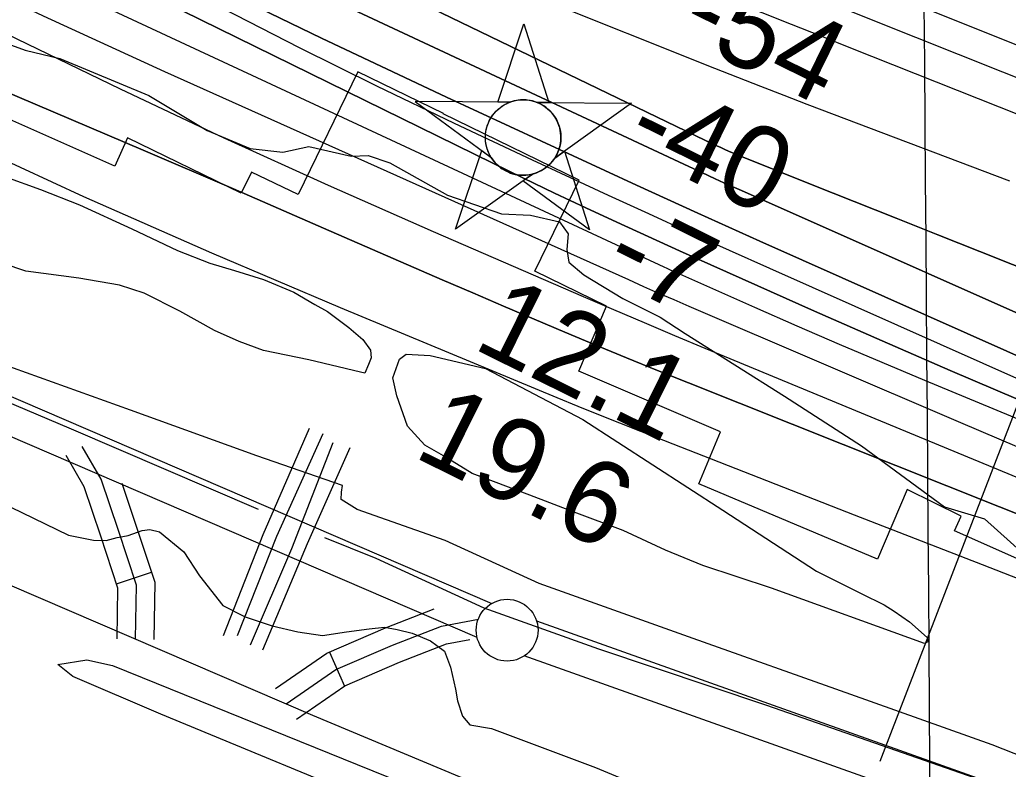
# Model space of a CAD drawing. Extents: x 3535183 to 3573198, y 534952 to 560562.
# Drawn here: x 3554433 to 3555233, y 545059 to 545666 of the extents above; entities that cross this region are included whole.
import ezdxf

# ---------------------------------------------------------------- set-up
doc = ezdxf.new("R2010")
doc.units = 0
for name, color, linetype in [('V-CHAN-NAID', 7, 'Continuous'), ('V-FLOD-BASE', 7, 'Continuous'), ('V-GRID-MAJR', 7, 'Continuous'), ('V-LEVE-TOET', 7, 'Continuous'), ('V-RIVR-EDGE', 7, 'Continuous'), ('V-RIVR-RANG', 7, 'Continuous'), ('V-ROAD-CNTR', 7, 'Continuous'), ('V-RRAP-RVMT', 7, 'Continuous'), ('V-SITE-VEGE', 7, 'Continuous'), ('V-SURV-LINE', 7, 'Continuous'), ('V-TOPO-DPTH', 7, 'Continuous'), ('V-TOPO-MAJR', 7, 'Continuous'), ('V-TOPO-MINR', 7, 'Continuous'), ('V-TOPO-WATR', 7, 'Continuous'), ('V-UTIL-LINE', 7, 'Continuous')]:
    doc.layers.add(name, color=color, linetype=linetype)

msp = doc.modelspace()

# ---------------------------------------------------------------- linework, layer by layer
at = {"layer": 'V-CHAN-NAID'}
for points in [[(3554829.15, 545599.25), (3554819.57, 545599.32), (3554840.69, 545662.8), (3554860.92, 545599.02), (3554851.33, 545599.09), (3554849.75, 545599.67), (3554847.66, 545600.29), (3554845.62, 545600.74), (3554843.58, 545601.05), (3554842.42, 545601.16), (3554840.88, 545601.24), (3554839.16, 545601.24), (3554837.79, 545601.17), (3554835.88, 545600.97), (3554834.52, 545600.75), (3554832.73, 545600.37), (3554831.2, 545599.95), (3554830.17, 545599.62)], [(3554829.15, 545599.25), (3554752.66, 545599.79), (3554814.23, 545554.39), (3554813.12, 545556.3), (3554812.31, 545557.93), (3554811.48, 545559.9), (3554810.78, 545561.95), (3554810.42, 545563.27), (3554810.06, 545564.9), (3554809.81, 545566.34), (3554809.63, 545567.94), (3554809.52, 545569.68), (3554809.51, 545571.26), (3554809.61, 545573.33), (3554809.8, 545574.95), (3554810.19, 545577.15), (3554810.67, 545579.08), (3554811.27, 545580.96), (3554811.93, 545582.64), (3554812.65, 545584.23), (3554813.47, 545585.77), (3554814.53, 545587.5), (3554815.56, 545588.97), (3554816.56, 545590.24), (3554817.56, 545591.39), (3554818.87, 545592.73), (3554819.92, 545593.69), (3554821.64, 545595.09), (3554822.85, 545595.96), (3554824.54, 545597.03), (3554826.27, 545597.97), (3554827.71, 545598.66)], [(3554851.33, 545599.09), (3554927.82, 545598.55), (3554865.62, 545554.03), (3554866.53, 545555.52), (3554867.51, 545557.36), (3554868.22, 545558.95), (3554868.96, 545560.9), (3554869.51, 545562.69), (3554869.91, 545564.33), (3554870.27, 545566.34), (3554870.45, 545567.91), (3554870.58, 545570.12), (3554870.55, 545572.18), (3554870.36, 545574.4), (3554870.09, 545576.16), (3554869.6, 545578.39), (3554868.96, 545580.53), (3554868.21, 545582.51), (3554867.56, 545583.95), (3554866.56, 545585.87), (3554865.49, 545587.59), (3554864.28, 545589.29), (3554863.02, 545590.83), (3554861.75, 545592.2), (3554860.12, 545593.73), (3554858.37, 545595.14), (3554856.69, 545596.32), (3554854.8, 545597.45), (3554853.33, 545598.21)], [(3554847.59, 545541.12), (3554785.39, 545496.6), (3554806.51, 545560.08), (3554814.23, 545554.39), (3554814.86, 545553.43), (3554816.25, 545551.57), (3554817.46, 545550.15), (3554818.93, 545548.65), (3554820.31, 545547.4), (3554821.77, 545546.24), (3554823.17, 545545.26), (3554824.85, 545544.22), (3554826.56, 545543.31), (3554828.35, 545542.5), (3554829.8, 545541.94), (3554831.43, 545541.41), (3554833.65, 545540.85), (3554835.19, 545540.56), (3554837.21, 545540.3), (3554838.75, 545540.2), (3554840.61, 545540.18), (3554842.3, 545540.26), (3554844.01, 545540.43), (3554845.91, 545540.74)], [(3554865.62, 545554.03), (3554873.42, 545559.61), (3554893.64, 545495.83), (3554839.79, 545535.54), (3554847.59, 545541.12), (3554849.25, 545541.6), (3554850.87, 545542.16), (3554853.02, 545543.07), (3554854.76, 545543.95), (3554856.63, 545545.07), (3554858.36, 545546.28), (3554859.92, 545547.53), (3554861.2, 545548.69), (3554862.59, 545550.11), (3554863.79, 545551.52), (3554864.91, 545552.99)]]:
    msp.add_lwpolyline(points, close=True, dxfattribs=at)
msp.add_circle((3554840.04, 545570.71), 30.54, dxfattribs=at)
at = {"layer": 'V-FLOD-BASE'}
for points in [[(3554625.86, 545269.45), (3554474.4, 545334.53), (3554329.85, 545395.96), (3554264.93, 545423.48), (3554165.43, 545467.41), (3554097.16, 545501.98)], [(3555222.85, 545046.01), (3555037.33, 545110.9), (3554901.19, 545156.46), (3554808.45, 545189.78), (3554721.09, 545229.97), (3554679.52, 545246.53)]]:
    msp.add_lwpolyline(points, dxfattribs=at)
at = {"layer": 'V-GRID-MAJR'}
msp.add_spline([(3555204.18, 540472.4), (3555158.36, 546529.79), (3555112.52, 552590.65), (3555066.68, 558651.52), (3555066.66, 558654.97)], degree=3, dxfattribs=at)
at = {"layer": 'V-LEVE-TOET'}
for points in [[(3555331.27, 545034.97), (3555219.55, 545079.15), (3555105.14, 545119.9), (3554977.72, 545165.27), (3554852.91, 545209.72), (3554776.78, 545244.45), (3554705.7, 545269.47), (3554692.77, 545277.59), (3554692.9, 545283.7), (3554693.88, 545288.92), (3554624.52, 545313.03), (3554522.25, 545350.03), (3554395.71, 545395.39)], [(3554396.79, 545285.17), (3554472.12, 545248.66), (3554492.15, 545244.76), (3554502.64, 545244.54), (3554511.43, 545246.98), (3554516.02, 545247.81), (3554520.21, 545248.56), (3554531.66, 545252.69), (3554537.79, 545253.44), (3554545.62, 545251.54), (3554565.41, 545235.39), (3554578.13, 545215.9), (3554596.88, 545191.91), (3554615.05, 545182.79), (3554636.76, 545175.35), (3554657.65, 545170.56), (3554677.7, 545167.53), (3554697, 545170.63), (3554715.41, 545172.88), (3554727.68, 545174.38), (3554738.13, 545172.42), (3554750.32, 545169.54), (3554765.05, 545163.12), (3554770.12, 545159.45)], [(3554770.12, 545159.45), (3554776.25, 545155.02), (3554781.23, 545141.81), (3554785.24, 545124.24), (3554786.79, 545114.59), (3554790.92, 545102.26), (3554796.89, 545095.14), (3554814.32, 545092.17), (3554898.5, 545060.72), (3555059.77, 544993.6)]]:
    msp.add_lwpolyline(points, dxfattribs=at)
at = {"layer": 'V-RIVR-EDGE'}
msp.add_lwpolyline([(3554396.67, 545655.96), (3554436.86, 545641.45), (3554465.05, 545634.78), (3554537.02, 545604.58), (3554584.37, 545576.25), (3554619.16, 545561.76), (3554645.56, 545558.69), (3554666.59, 545563.44), (3554700.79, 545555.55), (3554714.6, 545556.12), (3554731.99, 545550.07), (3554778.75, 545524.14), (3554822.54, 545509.02), (3554845.95, 545507.77), (3554869.35, 545502.3), (3554876.53, 545492.68), (3554875.29, 545480.08), (3554877.07, 545469.87), (3554889.05, 545459.63), (3554920.82, 545440.34), (3554950.8, 545425.26), (3554971.18, 545412), (3555051.5, 545361.38), (3555113.83, 545321), (3555180.95, 545271.61), (3555213.34, 545261.92), (3555245.09, 545233.63)], dxfattribs=at)
at = {"layer": 'V-RIVR-RANG'}
msp.add_line((3555129.01, 545065.84), (3555495.63, 546017.67), dxfattribs=at)
at = {"layer": 'V-ROAD-CNTR'}
for p, q in [((3554510.87, 545209.52), (3554539.34, 545218.96)), ((3554683.42, 545154.18), (3554695.32, 545126.64))]:
    msp.add_line(p, q, dxfattribs=at)
for points in [[(3554034.21, 545377.78), (3554275.46, 545272.52), (3554669.54, 545102.99), (3554847.57, 545028.63)], [(3554526.39, 545164.57), (3554527.11, 545208.19), (3554512.38, 545252.61), (3554498.45, 545294), (3554483.17, 545320.67)], [(3554511.4, 545164.82), (3554512.07, 545205.89), (3554498.16, 545247.85), (3554484.7, 545287.82), (3554470.16, 545313.22)], [(3554541.39, 545164.32), (3554542.15, 545210.49), (3554526.61, 545257.36), (3554515.43, 545290.57)], [(3554639.59, 545124.56), (3554681.05, 545153.15), (3554728.53, 545173.66), (3554767.95, 545189.03)], [(3554648.1, 545112.21), (3554688.35, 545139.96), (3554734.23, 545159.78), (3554773.82, 545175.21), (3554803.91, 545180.9)], [(3554656.62, 545099.86), (3554695.65, 545126.78), (3554739.93, 545145.9), (3554777.97, 545160.73), (3554796.92, 545164.32)]]:
    msp.add_lwpolyline(points, dxfattribs=at)
at = {"layer": 'V-RRAP-RVMT'}
for points in [[(3555150.73, 545285.75), (3555126.83, 545229.41), (3554982.16, 545290.4), (3554999.7, 545332.34), (3554885.16, 545381.46), (3554907.6, 545434.23), (3554849.51, 545462.57), (3554885.41, 545536.2), (3554775.36, 545589.88), (3554775.53, 545590.21), (3554706.32, 545623.86), (3554657.85, 545524.51), (3554620.23, 545542.76), (3554611.84, 545525.61), (3554519.75, 545570.46), (3554509.56, 545547.51), (3554366.13, 545611.11)], [(3555682.36, 545031.56), (3555559.77, 545070.71), (3555565.13, 545087.31), (3555435.39, 545135.67), (3555437.76, 545142.04), (3555322.28, 545193.38), (3555322.17, 545193.14), (3555189.26, 545252.27), (3555194.68, 545264.3), (3555150.73, 545285.75)]]:
    msp.add_lwpolyline(points, dxfattribs=at)
at = {"layer": 'V-SITE-VEGE'}
msp.add_lwpolyline([(3554421.1, 545538.88), (3554449.26, 545528.62), (3554480.83, 545516.21), (3554523.33, 545496.66), (3554560.33, 545479.31), (3554586.42, 545469.09), (3554606.36, 545463.15), (3554629.74, 545455.75), (3554654.44, 545445.56), (3554671.53, 545435.53), (3554681.79, 545429.78), (3554698.83, 545416.99), (3554710.39, 545407.06), (3554716.44, 545398.64), (3554717.01, 545392.4), (3554714.82, 545386.91), (3554711.91, 545380.05), (3554708.47, 545380.81), (3554666.46, 545390.66), (3554629.95, 545398.32), (3554610.04, 545405.65), (3554590.15, 545414.35), (3554562.1, 545430.15), (3554533.34, 545444.57), (3554513.41, 545451.2), (3554480.31, 545456.72), (3554437.53, 545462.44), (3554400.42, 545474.95)], dxfattribs=at)
for points in [[(3555164.79, 545161.18), (3555041.17, 545205.9), (3554985.5, 545224.33), (3554955.3, 545236.71), (3554921.04, 545252.63), (3554881.2, 545267.28), (3554845.51, 545281.15), (3554798.82, 545298.71), (3554775.58, 545313.02), (3554760.54, 545321.63), (3554746.32, 545337.14), (3554737.83, 545361.53), (3554734.67, 545376.12), (3554739.82, 545391.24), (3554745.43, 545395.28), (3554764.79, 545394.19), (3554809.54, 545383.59), (3554888.27, 545342.55), (3555001.63, 545268.98), (3555077.42, 545219.69), (3555113.73, 545201.66), (3555132.22, 545192.29), (3555140.42, 545187.28), (3555152.7, 545178.72), (3555166.96, 545165.98), (3555167.59, 545162.51)], [(3554935.87, 544943.03), (3554546.65, 545103.94), (3554475.66, 545134.32), (3554463.47, 545144.22), (3554486.96, 545147.86), (3554507.52, 545143.31), (3554823.05, 545015.6), (3554943.06, 544958.03), (3554944.41, 544956.63)]]:
    msp.add_lwpolyline(points, close=True, dxfattribs=at)
at = {"layer": 'V-SURV-LINE'}
for points in [[(3553523.84, 545749.67), (3554814.65, 545193.56)], [(3554802.8, 545166), (3553511.99, 545722.11)], [(3554850.93, 545179.31), (3555673.32, 544886.34)], [(3555663.26, 544858.07), (3554840.86, 545151.04)]]:
    msp.add_lwpolyline(points, dxfattribs=at)
msp.add_circle((3554827.08, 545171.88), 25, dxfattribs=at)
at = {"layer": 'V-TOPO-DPTH'}
for points in [[(3555240.59, 545358.5), (3555185.55, 545382.07), (3555130.66, 545405.99), (3555075.87, 545430.14), (3555017.31, 545456.16), (3554991.9, 545467.53), (3554966.52, 545478.96), (3554941.19, 545490.51), (3554915.89, 545502.12), (3554890.66, 545513.89), (3554865.49, 545525.77), (3554840.4, 545537.83), (3554815.38, 545550.02), (3554061.26, 545920.46), (3554027.73, 545937.52), (3553994.53, 545955.18), (3553961.83, 545973.75), (3553929.46, 545992.93), (3553920.7, 545998.29), (3553884.62, 546021.2), (3553849.1, 546044.92), (3553814.4, 546069.83), (3553780.26, 546095.55), (3553013.25, 546694.02)], [(3555240.59, 545358.5), (3555185.55, 545382.07), (3555130.66, 545405.99), (3555075.87, 545430.14), (3555017.31, 545456.16), (3554991.9, 545467.53), (3554966.52, 545478.96), (3554941.19, 545490.51), (3554915.89, 545502.12), (3554890.66, 545513.89), (3554865.49, 545525.77), (3554840.4, 545537.83), (3554815.38, 545550.02), (3554061.26, 545920.46), (3554027.73, 545937.52), (3553994.53, 545955.18), (3553961.83, 545973.75), (3553929.46, 545992.93), (3553920.7, 545998.29), (3553884.62, 546021.2), (3553849.1, 546044.92), (3553814.4, 546069.83), (3553780.26, 546095.55), (3553013.25, 546694.02)], [(3553051.67, 546578.06), (3553949.77, 545925.35), (3553959.74, 545918.45), (3553969.89, 545911.86), (3553980.33, 545905.74), (3553990.96, 545899.92), (3554161.1, 545811.84), (3554257.34, 545763.04), (3554354.11, 545715.31), (3554451.66, 545669.21), (3554549.73, 545624.2), (3554925.26, 545455.62), (3554937.45, 545450.18), (3554949.66, 545444.79), (3554961.9, 545439.46), (3554974.15, 545434.17), (3555193.98, 545339.91), (3555316.35, 545287.99), (3555438.98, 545236.68), (3555562, 545186.31), (3555685.27, 545136.55), (3556000.9, 545010.53)], [(3553051.67, 546578.06), (3553949.77, 545925.35), (3553959.74, 545918.45), (3553969.89, 545911.86), (3553980.33, 545905.74), (3553990.96, 545899.92), (3554161.1, 545811.84), (3554257.34, 545763.04), (3554354.11, 545715.31), (3554451.66, 545669.21), (3554549.73, 545624.2), (3554925.26, 545455.62), (3554937.45, 545450.18), (3554949.66, 545444.79), (3554961.9, 545439.46), (3554974.15, 545434.17), (3555193.98, 545339.91), (3555316.35, 545287.99), (3555438.98, 545236.68), (3555562, 545186.31), (3555685.27, 545136.55), (3556000.9, 545010.53)], [(3553268.96, 546553.76), (3554015.21, 546014.51), (3554020.61, 546010.78), (3554026.11, 546007.19), (3554031.75, 546003.84), (3554037.48, 546000.64), (3554152.55, 545939.51), (3554216.13, 545906.35), (3554280.04, 545873.84), (3554344.43, 545842.31), (3554409.16, 545811.43), (3554974, 545547.2), (3554984.66, 545542.25), (3554995.33, 545537.34), (3555006.03, 545532.5), (3555016.76, 545527.7), (3555311.75, 545396.67)], [(3555311.75, 545396.67), (3555016.76, 545527.7), (3555006.03, 545532.5), (3554995.33, 545537.34), (3554984.66, 545542.25), (3554974, 545547.2), (3554409.16, 545811.43), (3554344.43, 545842.31), (3554280.04, 545873.84), (3554216.13, 545906.35), (3554152.55, 545939.51), (3554037.48, 546000.64), (3554031.75, 546003.84), (3554026.11, 546007.19), (3554020.61, 546010.78), (3554015.21, 546014.51), (3553268.96, 546553.76)], [(3553397.49, 546421.52), (3553499.24, 546348.62), (3553601.93, 546277.02), (3553993.51, 546009.56), (3554005.67, 546001.55), (3554018, 545993.81), (3554030.58, 545986.49), (3554043.33, 545979.45), (3554376.67, 545802.52), (3554476.06, 545750.81), (3554576, 545700.18), (3554676.74, 545651.19), (3554778.03, 545603.3), (3554931.68, 545532.18), (3554956.58, 545520.72), (3554981.51, 545509.33), (3555006.49, 545498.06), (3555031.5, 545486.85), (3555732.41, 545174.71), (3555787.25, 545150.49), (3555842.19, 545126.51), (3555897.28, 545102.89), (3555952.47, 545079.5), (3556057.14, 545035.53)], [(3556057.14, 545035.53), (3555952.47, 545079.5), (3555897.28, 545102.89), (3555842.19, 545126.51), (3555787.25, 545150.49), (3555732.41, 545174.71), (3555031.5, 545486.85), (3555006.49, 545498.06), (3554981.51, 545509.33), (3554956.58, 545520.72), (3554931.68, 545532.18), (3554778.03, 545603.3), (3554676.74, 545651.19), (3554576, 545700.18), (3554476.06, 545750.81), (3554376.67, 545802.52), (3554043.33, 545979.45), (3554030.58, 545986.49), (3554018, 545993.81), (3554005.67, 546001.55), (3553993.51, 546009.56), (3553601.93, 546277.02), (3553499.24, 546348.62), (3553397.49, 546421.52)], [(3554068.29, 546012.34), (3554987.49, 545568.4), (3554990.62, 545566.9), (3554993.75, 545565.42), (3554996.89, 545563.96), (3555000.03, 545562.52), (3555003.2, 545561.1), (3555006.37, 545559.72), (3555009.56, 545558.38), (3555012.77, 545557.07), (3555074.09, 545532.51), (3555107.97, 545518.95), (3555141.86, 545505.4), (3555175.75, 545491.88), (3555209.66, 545478.38), (3556089.81, 545128.11)], [(3556089.81, 545128.11), (3555209.66, 545478.38), (3555175.75, 545491.88), (3555141.86, 545505.4), (3555107.97, 545518.95), (3555074.09, 545532.51), (3555012.77, 545557.07), (3555009.56, 545558.38), (3555006.37, 545559.72), (3555003.2, 545561.1), (3555000.03, 545562.52), (3554996.89, 545563.96), (3554993.75, 545565.42), (3554990.62, 545566.9), (3554987.49, 545568.4), (3554068.29, 546012.34)], [(3555938.23, 544987.55), (3554973.87, 545372.09), (3554948.8, 545382.17), (3554923.77, 545392.34), (3554898.79, 545402.65), (3554873.86, 545413.06), (3554848.97, 545423.58), (3554824.11, 545434.17), (3554799.29, 545444.84), (3554774.5, 545455.58), (3554678.4, 545497.43), (3554605.52, 545529.01), (3554532.57, 545560.42), (3554459.51, 545591.57), (3554386.38, 545622.56)]]:
    msp.add_lwpolyline(points, dxfattribs=at)
at = {"layer": 'V-TOPO-MAJR'}
msp.add_lwpolyline([(3553084.29, 546776.12), (3553499.27, 546452.02), (3553589.66, 546383.37), (3553681.23, 546316.38), (3553774.57, 546251.88), (3553869.1, 546189.05), (3554022.15, 546090.26), (3554041.22, 546078.37), (3554060.52, 546066.89), (3554080.17, 546056.02), (3554100.05, 546045.56), (3554497.27, 545844.4), (3554584.6, 545801.62), (3554672.62, 545760.41), (3554761.71, 545721.54), (3554851.51, 545684.23), (3554994.86, 545626.88), (3555013.53, 545619.46), (3555032.22, 545612.12), (3555050.96, 545604.87), (3555069.72, 545597.7), (3555233.62, 545535.49)], dxfattribs=at)
at = {"layer": 'V-TOPO-MINR'}
for points in [[(3553013.25, 546694.02), (3553780.26, 546095.55), (3553814.4, 546069.83), (3553849.1, 546044.92), (3553884.62, 546021.2), (3553920.7, 545998.29), (3553929.46, 545992.93), (3553961.83, 545973.75), (3553994.53, 545955.18), (3554027.73, 545937.52), (3554061.26, 545920.46), (3554815.38, 545550.02), (3554840.4, 545537.83), (3554865.49, 545525.77), (3554890.66, 545513.89), (3554915.89, 545502.12), (3554941.19, 545490.51), (3554966.52, 545478.96), (3554991.9, 545467.53), (3555017.31, 545456.16), (3555075.87, 545430.14), (3555130.66, 545405.99), (3555185.55, 545382.07), (3555240.59, 545358.5)], [(3552941.67, 546623.62), (3553555.94, 546149.76), (3553620, 546101.97), (3553685.03, 546055.59), (3553751.53, 546011.33), (3553818.99, 545968.49), (3553909.39, 545913.11), (3553932.57, 545899.34), (3553955.99, 545886), (3553979.76, 545873.3), (3554003.78, 545861.04), (3554430.13, 545650.62), (3554513.73, 545610.13), (3554597.72, 545570.47), (3554682.3, 545532.08), (3554767.26, 545494.52), (3554888.68, 545441.92), (3554913.25, 545431.35), (3554937.85, 545420.87), (3554962.5, 545410.5), (3554987.19, 545400.22), (3555563.75, 545161.73)], [(3553268.96, 546553.76), (3554015.21, 546014.51), (3554020.61, 546010.78), (3554026.11, 546007.19), (3554031.75, 546003.84), (3554037.48, 546000.64), (3554152.55, 545939.51), (3554216.13, 545906.35), (3554280.04, 545873.84), (3554344.43, 545842.31), (3554409.16, 545811.43), (3554974, 545547.2), (3554984.66, 545542.25), (3554995.33, 545537.34), (3555006.03, 545532.5), (3555016.76, 545527.7), (3555311.75, 545396.67)], [(3552812.5, 546525.75), (3553506.19, 546051.17), (3553571.84, 546007.14), (3553638.02, 545963.93), (3553704.98, 545921.96), (3553772.46, 545880.8), (3553864.15, 545826.04), (3553886.34, 545813.16), (3553908.74, 545800.67), (3553931.45, 545788.76), (3553954.37, 545777.23), (3554279.22, 545618.99), (3554381.41, 545570.33), (3554484.17, 545522.92), (3554587.76, 545477.36), (3554691.91, 545433.05), (3554867.39, 545360.24), (3554884.24, 545353.31), (3554901.12, 545346.44), (3554918.04, 545339.69), (3554934.99, 545333), (3555108, 545265.34), (3555211.51, 545224.96), (3555315.06, 545184.7)], [(3553397.49, 546421.52), (3553499.24, 546348.62), (3553601.93, 546277.02), (3553993.51, 546009.56), (3554005.67, 546001.55), (3554018, 545993.81), (3554030.58, 545986.49), (3554043.33, 545979.45), (3554376.67, 545802.52), (3554476.06, 545750.81), (3554576, 545700.18), (3554676.74, 545651.19), (3554778.03, 545603.3), (3554931.68, 545532.18), (3554956.58, 545520.72), (3554981.51, 545509.33), (3555006.49, 545498.06), (3555031.5, 545486.85), (3555732.41, 545174.71), (3555787.25, 545150.49), (3555842.19, 545126.51), (3555897.28, 545102.89), (3555952.47, 545079.5), (3556057.14, 545035.53)], [(3553443.7, 546369.23), (3553534.91, 546299.97), (3553627.31, 546232.39), (3553721.51, 546167.33), (3553816.9, 546103.95), (3553971.81, 546004.02), (3553990.8, 545992.15), (3554010, 545980.64), (3554029.52, 545969.69), (3554049.26, 545959.1), (3554596.68, 545675.33), (3554658.84, 545643.65), (3554721.28, 545612.52), (3554784.13, 545582.25), (3554847.26, 545552.54), (3554908.8, 545524.08), (3554941.4, 545509.09), (3554974.04, 545494.2), (3555006.74, 545479.45), (3555039.49, 545464.8), (3555246.72, 545372.6)], [(3554068.29, 546012.34), (3554987.49, 545568.4), (3554990.62, 545566.9), (3554993.75, 545565.42), (3554996.89, 545563.96), (3555000.03, 545562.52), (3555003.2, 545561.1), (3555006.37, 545559.72), (3555009.56, 545558.38), (3555012.77, 545557.07), (3555074.09, 545532.51), (3555107.97, 545518.95), (3555141.86, 545505.4), (3555175.75, 545491.88), (3555209.66, 545478.38), (3556089.81, 545128.11)], [(3554418.71, 545970.83), (3554529.89, 545929.65), (3554640.73, 545887.56), (3554751.04, 545844.11), (3554861, 545799.76), (3555051.54, 545721.54), (3555065.97, 545715.63), (3555080.41, 545709.74), (3555094.87, 545703.89), (3555109.33, 545698.06), (3555274.36, 545631.74)], [(3554421.09, 545931.73), (3554480.37, 545910.36), (3554539.65, 545889.02), (3554598.95, 545867.72), (3554658.27, 545846.45), (3554670.52, 545842.06), (3554735.82, 545818.23), (3554800.93, 545793.89), (3554865.74, 545768.77), (3554930.35, 545743.15), (3555016.96, 545708.2), (3555043.11, 545697.67), (3555069.26, 545687.16), (3555095.44, 545676.68), (3555121.62, 545666.23), (3555545.58, 545497.26)], [(3554378.55, 545925.04), (3554474.79, 545880.89), (3554572.77, 545840.7), (3554671.89, 545803.16), (3554827.2, 545747.94), (3554849.54, 545740.01), (3554871.87, 545732.09), (3554894.21, 545724.19), (3554916.55, 545716.29), (3554938.85, 545708.27), (3554961.08, 545700.08), (3554983.22, 545691.63), (3555005.29, 545683), (3555009.15, 545681.46), (3555033.11, 545671.94), (3555057.06, 545662.42), (3555081.02, 545652.91), (3555104.98, 545643.39), (3556002.35, 545287.17)], [(3554147.47, 545841.21), (3554953.86, 545465.97), (3554956.41, 545464.79), (3554958.96, 545463.62), (3554961.51, 545462.47), (3554964.08, 545461.32), (3555027.31, 545433.25), (3555061.55, 545418.2), (3555095.87, 545403.33), (3555130.29, 545388.71), (3555164.78, 545374.26), (3556020.45, 545019.54)], [(3554386.38, 545622.56), (3554459.51, 545591.57), (3554532.57, 545560.42), (3554605.52, 545529.01), (3554678.4, 545497.43), (3554774.5, 545455.58), (3554799.29, 545444.84), (3554824.11, 545434.17), (3554848.97, 545423.58), (3554873.86, 545413.06), (3554898.79, 545402.65), (3554923.77, 545392.34), (3554948.8, 545382.17), (3554973.87, 545372.09), (3555938.23, 544987.55)]]:
    msp.add_lwpolyline(points, dxfattribs=at)
at = {"layer": 'V-TOPO-WATR'}
msp.add_lwpolyline([(3553051.67, 546578.06), (3553949.77, 545925.35), (3553959.74, 545918.45), (3553969.89, 545911.86), (3553980.33, 545905.74), (3553990.96, 545899.92), (3554161.1, 545811.84), (3554257.34, 545763.04), (3554354.11, 545715.31), (3554451.66, 545669.21), (3554549.73, 545624.2), (3554925.26, 545455.62), (3554937.45, 545450.18), (3554949.66, 545444.79), (3554961.9, 545439.46), (3554974.15, 545434.17), (3555193.98, 545339.91), (3555316.35, 545287.99), (3555438.98, 545236.68), (3555562, 545186.31), (3555685.27, 545136.55), (3556000.9, 545010.53)], dxfattribs=at)
at = {"layer": 'V-UTIL-LINE'}
for points in [[(3554597.58, 545167.47), (3554629.54, 545249.38), (3554667.1, 545335.3)], [(3554678.02, 545330.95), (3554640.52, 545247.78), (3554608.58, 545167.24)], [(3554619.45, 545160.14), (3554652.7, 545237.89), (3554686.13, 545323.9)], [(3554699.8, 545319.49), (3554665.17, 545241.76), (3554628.99, 545155.81)]]:
    msp.add_lwpolyline(points, dxfattribs=at)

# ---------------------------------------------------------------- texts
at = {"layer": 'V-RIVR-RANG'}
for s, rotation, p in [('-54', 333.87703, (3554963.19, 545653.21)), ('-40', 333.87703, (3554919.88, 545563.07)), ('-7', 333.59833, (3554902.35, 545460.56)), ('12.1', 333.59833, (3554798.09, 545400.67)), ('19.6', 333.59833, (3554750.06, 545312.87))]:
    msp.add_text(s, height=67, rotation=rotation, dxfattribs=at).set_placement(p)

doc.saveas('drawing.dxf')
